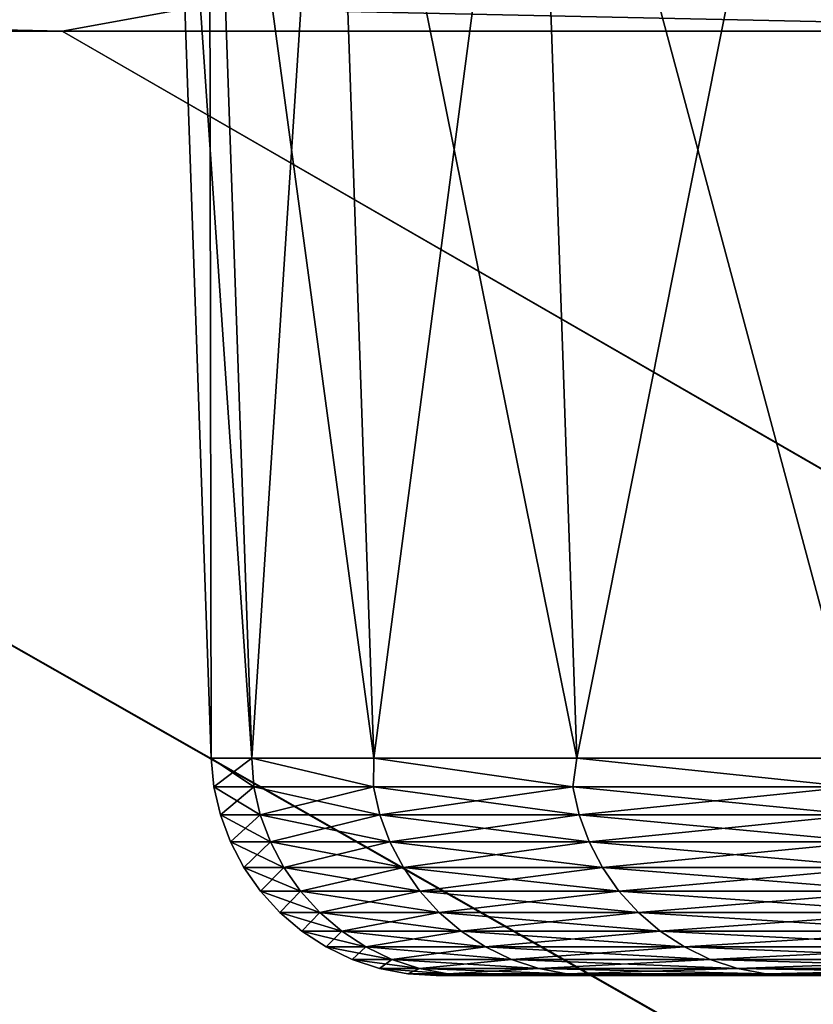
# Model space of a CAD drawing. Header units: millimetres. Extents: x -125 to 1250, y 4 to 1899.
# Tile 507 of 656: x -112.2 to -111.14, y 1896.51 to 1897.82. Entities that reach past the tile are written whole.
import ezdxf

# ---------------------------------------------------------------- set-up
doc = ezdxf.new("R2010")
doc.units = ezdxf.units.MM
doc.header["$LTSCALE"] = 3.583593
for name, color, linetype in [('10', 7, 'CONTINUOUS'), ('11', 7, 'CONTINUOUS'), ('12', 7, 'CONTINUOUS'), ('13', 7, 'CONTINUOUS'), ('14', 7, 'CONTINUOUS'), ('3', 7, 'CONTINUOUS'), ('4', 7, 'CONTINUOUS'), ('8', 7, 'CONTINUOUS'), ('9', 7, 'CONTINUOUS')]:
    doc.layers.add(name, color=color, linetype=linetype)

msp = doc.modelspace()

# ---------------------------------------------------------------- linework, layer by layer
at = {"layer": '10', "color": 7, "linetype": 'CONTINUOUS'}
for points in [[(-104.01, 1896.55), (-103.9576, 1896.55, -3.3), (-111.6435, 1896.55), (-104.01, 1896.55)], [(-111.6435, 1896.55), (-103.9576, 1896.55, -3.3), (-111.5895, 1896.55, -3.4718), (-111.6435, 1896.55)], [(-104.01, 1896.55), (-111.6435, 1896.55), (-111.5895, 1896.55, 3.4718), (-104.01, 1896.55)], [(-103.9576, 1896.55, -3.3), (-103.8006, 1896.55, -6.5967), (-111.5895, 1896.55, -3.4718), (-103.9576, 1896.55, -3.3)], [(-111.5895, 1896.55, -3.4718), (-103.8006, 1896.55, -6.5967), (-111.4275, 1896.55, -6.9406), (-111.5895, 1896.55, -3.4718)], [(-103.9576, 1896.55, 3.3), (-104.01, 1896.55), (-111.5895, 1896.55, 3.4718), (-103.9576, 1896.55, 3.3)], [(-103.8006, 1896.55, 6.5967), (-103.9576, 1896.55, 3.3), (-111.5895, 1896.55, 3.4718), (-103.8006, 1896.55, 6.5967)], [(-111.4275, 1896.55, 6.9406), (-103.8006, 1896.55, 6.5967), (-111.5895, 1896.55, 3.4718), (-111.4275, 1896.55, 6.9406)], [(-103.8006, 1896.55, -6.5967), (-103.539, 1896.55, -9.8868), (-111.4275, 1896.55, -6.9406), (-103.8006, 1896.55, -6.5967)], [(-111.4275, 1896.55, -6.9406), (-103.539, 1896.55, -9.8868), (-111.1578, 1896.55, -10.4026), (-111.4275, 1896.55, -6.9406)], [(-103.539, 1896.55, 9.8868), (-103.8006, 1896.55, 6.5967), (-111.4275, 1896.55, 6.9406), (-103.539, 1896.55, 9.8868)], [(-111.1578, 1896.55, 10.4026), (-103.539, 1896.55, 9.8868), (-111.4275, 1896.55, 6.9406), (-111.1578, 1896.55, 10.4026)], [(-103.539, 1896.55, -9.8868), (-103.1732, 1896.55, -13.1669), (-111.1578, 1896.55, -10.4026), (-103.539, 1896.55, -9.8868)], [(-111.1578, 1896.55, -10.4026), (-103.1732, 1896.55, -13.1669), (-110.7805, 1896.55, -13.8545), (-111.1578, 1896.55, -10.4026)], [(-103.1732, 1896.55, 13.1669), (-103.539, 1896.55, 9.8868), (-111.1578, 1896.55, 10.4026), (-103.1732, 1896.55, 13.1669)], [(-110.7805, 1896.55, 13.8545), (-103.1732, 1896.55, 13.1669), (-111.1578, 1896.55, 10.4026), (-110.7805, 1896.55, 13.8545)]]:
    msp.add_3dface(points, dxfattribs=at)
at = {"layer": '11', "color": 7, "linetype": 'CONTINUOUS'}
for points in [[(-111.9433, 1896.8395), (-111.9999, 1898.4605), (-111.9457, 1898.4605, 3.4832), (-111.9433, 1896.8395)], [(-111.8891, 1896.8395, 3.4814), (-111.9433, 1896.8395), (-111.9457, 1898.4605, 3.4832), (-111.8891, 1896.8395, 3.4814)], [(-111.7832, 1898.4605, 6.963), (-111.8891, 1896.8395, 3.4814), (-111.9457, 1898.4605, 3.4832), (-111.7832, 1898.4605, 6.963)], [(-111.7267, 1896.8395, 6.9595), (-111.8891, 1896.8395, 3.4814), (-111.7832, 1898.4605, 6.963), (-111.7267, 1896.8395, 6.9595)], [(-111.5126, 1898.4605, 10.4361), (-111.7267, 1896.8395, 6.9595), (-111.7832, 1898.4605, 6.963), (-111.5126, 1898.4605, 10.4361)], [(-111.4563, 1896.8395, 10.4308), (-111.7267, 1896.8395, 6.9595), (-111.5126, 1898.4605, 10.4361), (-111.4563, 1896.8395, 10.4308)], [(-111.1341, 1898.4605, 13.899), (-111.4563, 1896.8395, 10.4308), (-111.5126, 1898.4605, 10.4361), (-111.1341, 1898.4605, 13.899)], [(-111.0779, 1896.8395, 13.892), (-111.4563, 1896.8395, 10.4308), (-111.1341, 1898.4605, 13.899), (-111.0779, 1896.8395, 13.892)]]:
    msp.add_3dface(points, dxfattribs=at)
at = {"layer": '12', "color": 7, "linetype": 'CONTINUOUS'}
for points in [[(-111.9999, 1898.4605), (-111.9433, 1896.8395), (-111.8891, 1896.8395, -3.4814), (-111.9999, 1898.4605)], [(-111.9999, 1898.4605), (-111.8891, 1896.8395, -3.4814), (-111.9457, 1898.4605, -3.4832), (-111.9999, 1898.4605)], [(-111.8891, 1896.8395, -3.4814), (-111.7267, 1896.8395, -6.9595), (-111.9457, 1898.4605, -3.4832), (-111.8891, 1896.8395, -3.4814)], [(-111.9457, 1898.4605, -3.4832), (-111.7267, 1896.8395, -6.9595), (-111.7832, 1898.4605, -6.963), (-111.9457, 1898.4605, -3.4832)], [(-111.7267, 1896.8395, -6.9595), (-111.4563, 1896.8395, -10.4308), (-111.7832, 1898.4605, -6.963), (-111.7267, 1896.8395, -6.9595)], [(-111.7832, 1898.4605, -6.963), (-111.4563, 1896.8395, -10.4308), (-111.5126, 1898.4605, -10.4361), (-111.7832, 1898.4605, -6.963)], [(-111.4563, 1896.8395, -10.4308), (-111.0779, 1896.8395, -13.892), (-111.5126, 1898.4605, -10.4361), (-111.4563, 1896.8395, -10.4308)], [(-111.5126, 1898.4605, -10.4361), (-111.0779, 1896.8395, -13.892), (-111.1341, 1898.4605, -13.899), (-111.5126, 1898.4605, -10.4361)]]:
    msp.add_3dface(points, dxfattribs=at)
at = {"layer": '13', "color": 7, "linetype": 'CONTINUOUS'}
for points in [[(-111.9433, 1896.8395), (-111.8891, 1896.8395, 3.4814), (-111.9395, 1896.8013), (-111.9433, 1896.8395)], [(-111.8891, 1896.8395, 3.4814), (-111.8864, 1896.8013, 3.4472), (-111.9395, 1896.8013), (-111.8891, 1896.8395, 3.4814)], [(-111.8891, 1896.8395, 3.4814), (-111.7267, 1896.8395, 6.9595), (-111.7272, 1896.8013, 6.8911), (-111.8891, 1896.8395, 3.4814)], [(-111.8891, 1896.8395, 3.4814), (-111.7272, 1896.8013, 6.8911), (-111.8864, 1896.8013, 3.4472), (-111.8891, 1896.8395, 3.4814)], [(-111.7267, 1896.8395, 6.9595), (-111.462, 1896.8013, 10.3285), (-111.7272, 1896.8013, 6.8911), (-111.7267, 1896.8395, 6.9595)], [(-111.7267, 1896.8395, 6.9595), (-111.4563, 1896.8395, 10.4308), (-111.462, 1896.8013, 10.3285), (-111.7267, 1896.8395, 6.9595)], [(-111.4563, 1896.8395, 10.4308), (-111.0911, 1896.8013, 13.7561), (-111.462, 1896.8013, 10.3285), (-111.4563, 1896.8395, 10.4308)], [(-111.4563, 1896.8395, 10.4308), (-111.0779, 1896.8395, 13.892), (-111.0911, 1896.8013, 13.7561), (-111.4563, 1896.8395, 10.4308)], [(-111.8864, 1896.8013, 3.4472), (-111.9309, 1896.7639), (-111.9395, 1896.8013), (-111.8864, 1896.8013, 3.4472)], [(-111.8778, 1896.7639, 3.4469), (-111.9309, 1896.7639), (-111.8864, 1896.8013, 3.4472), (-111.8778, 1896.7639, 3.4469)], [(-111.7272, 1896.8013, 6.8911), (-111.8778, 1896.7639, 3.4469), (-111.8864, 1896.8013, 3.4472), (-111.7272, 1896.8013, 6.8911)], [(-111.7186, 1896.7639, 6.8906), (-111.8778, 1896.7639, 3.4469), (-111.7272, 1896.8013, 6.8911), (-111.7186, 1896.7639, 6.8906)], [(-111.462, 1896.8013, 10.3285), (-111.7186, 1896.7639, 6.8906), (-111.7272, 1896.8013, 6.8911), (-111.462, 1896.8013, 10.3285)], [(-111.4534, 1896.7639, 10.3277), (-111.7186, 1896.7639, 6.8906), (-111.462, 1896.8013, 10.3285), (-111.4534, 1896.7639, 10.3277)], [(-111.0911, 1896.8013, 13.7561), (-111.4534, 1896.7639, 10.3277), (-111.462, 1896.8013, 10.3285), (-111.0911, 1896.8013, 13.7561)], [(-111.0825, 1896.7639, 13.755), (-111.4534, 1896.7639, 10.3277), (-111.0911, 1896.8013, 13.7561), (-111.0825, 1896.7639, 13.755)], [(-111.8778, 1896.7639, 3.4469), (-111.9175, 1896.7279), (-111.9309, 1896.7639), (-111.8778, 1896.7639, 3.4469)], [(-111.8644, 1896.7279, 3.4465), (-111.9175, 1896.7279), (-111.8778, 1896.7639, 3.4469), (-111.8644, 1896.7279, 3.4465)], [(-111.7186, 1896.7639, 6.8906), (-111.8644, 1896.7279, 3.4465), (-111.8778, 1896.7639, 3.4469), (-111.7186, 1896.7639, 6.8906)], [(-111.7052, 1896.7279, 6.8897), (-111.8644, 1896.7279, 3.4465), (-111.7186, 1896.7639, 6.8906), (-111.7052, 1896.7279, 6.8897)], [(-111.4534, 1896.7639, 10.3277), (-111.7052, 1896.7279, 6.8897), (-111.7186, 1896.7639, 6.8906), (-111.4534, 1896.7639, 10.3277)], [(-111.4401, 1896.7279, 10.3264), (-111.7052, 1896.7279, 6.8897), (-111.4534, 1896.7639, 10.3277), (-111.4401, 1896.7279, 10.3264)], [(-111.0825, 1896.7639, 13.755), (-111.4401, 1896.7279, 10.3264), (-111.4534, 1896.7639, 10.3277), (-111.0825, 1896.7639, 13.755)], [(-111.0692, 1896.7279, 13.7534), (-111.4401, 1896.7279, 10.3264), (-111.0825, 1896.7639, 13.755), (-111.0692, 1896.7279, 13.7534)], [(-111.8644, 1896.7279, 3.4465), (-111.8997, 1896.6939), (-111.9175, 1896.7279), (-111.8644, 1896.7279, 3.4465)], [(-111.8466, 1896.6939, 3.446), (-111.8997, 1896.6939), (-111.8644, 1896.7279, 3.4465), (-111.8466, 1896.6939, 3.446)], [(-111.7052, 1896.7279, 6.8897), (-111.8466, 1896.6939, 3.446), (-111.8644, 1896.7279, 3.4465), (-111.7052, 1896.7279, 6.8897)], [(-111.6874, 1896.6939, 6.8886), (-111.8466, 1896.6939, 3.446), (-111.7052, 1896.7279, 6.8897), (-111.6874, 1896.6939, 6.8886)], [(-111.4401, 1896.7279, 10.3264), (-111.6874, 1896.6939, 6.8886), (-111.7052, 1896.7279, 6.8897), (-111.4401, 1896.7279, 10.3264)], [(-111.4223, 1896.6939, 10.3248), (-111.6874, 1896.6939, 6.8886), (-111.4401, 1896.7279, 10.3264), (-111.4223, 1896.6939, 10.3248)], [(-111.0692, 1896.7279, 13.7534), (-111.4223, 1896.6939, 10.3248), (-111.4401, 1896.7279, 10.3264), (-111.0692, 1896.7279, 13.7534)], [(-111.0515, 1896.6939, 13.7512), (-111.4223, 1896.6939, 10.3248), (-111.0692, 1896.7279, 13.7534), (-111.0515, 1896.6939, 13.7512)], [(-111.8466, 1896.6939, 3.446), (-111.8776, 1896.6624), (-111.8997, 1896.6939), (-111.8466, 1896.6939, 3.446)], [(-111.8245, 1896.6624, 3.4453), (-111.8776, 1896.6624), (-111.8466, 1896.6939, 3.446), (-111.8245, 1896.6624, 3.4453)], [(-111.6874, 1896.6939, 6.8886), (-111.8245, 1896.6624, 3.4453), (-111.8466, 1896.6939, 3.446), (-111.6874, 1896.6939, 6.8886)], [(-111.6654, 1896.6624, 6.8873), (-111.8245, 1896.6624, 3.4453), (-111.6874, 1896.6939, 6.8886), (-111.6654, 1896.6624, 6.8873)], [(-111.4223, 1896.6939, 10.3248), (-111.6654, 1896.6624, 6.8873), (-111.6874, 1896.6939, 6.8886), (-111.4223, 1896.6939, 10.3248)], [(-111.4004, 1896.6624, 10.3228), (-111.6654, 1896.6624, 6.8873), (-111.4223, 1896.6939, 10.3248), (-111.4004, 1896.6624, 10.3228)], [(-111.0515, 1896.6939, 13.7512), (-111.4004, 1896.6624, 10.3228), (-111.4223, 1896.6939, 10.3248), (-111.0515, 1896.6939, 13.7512)], [(-111.0296, 1896.6624, 13.7484), (-111.4004, 1896.6624, 10.3228), (-111.0515, 1896.6939, 13.7512), (-111.0296, 1896.6624, 13.7484)], [(-111.8245, 1896.6624, 3.4453), (-111.8517, 1896.6341), (-111.8776, 1896.6624), (-111.8245, 1896.6624, 3.4453)], [(-111.7987, 1896.6341, 3.4445), (-111.8517, 1896.6341), (-111.8245, 1896.6624, 3.4453), (-111.7987, 1896.6341, 3.4445)], [(-111.6654, 1896.6624, 6.8873), (-111.7987, 1896.6341, 3.4445), (-111.8245, 1896.6624, 3.4453), (-111.6654, 1896.6624, 6.8873)], [(-111.6396, 1896.6341, 6.8857), (-111.7987, 1896.6341, 3.4445), (-111.6654, 1896.6624, 6.8873), (-111.6396, 1896.6341, 6.8857)], [(-111.4004, 1896.6624, 10.3228), (-111.6396, 1896.6341, 6.8857), (-111.6654, 1896.6624, 6.8873), (-111.4004, 1896.6624, 10.3228)], [(-111.3746, 1896.6341, 10.3204), (-111.6396, 1896.6341, 6.8857), (-111.4004, 1896.6624, 10.3228), (-111.3746, 1896.6341, 10.3204)], [(-111.0296, 1896.6624, 13.7484), (-111.3746, 1896.6341, 10.3204), (-111.4004, 1896.6624, 10.3228), (-111.0296, 1896.6624, 13.7484)], [(-111.0039, 1896.6341, 13.7453), (-111.3746, 1896.6341, 10.3204), (-111.0296, 1896.6624, 13.7484), (-111.0039, 1896.6341, 13.7453)], [(-111.7987, 1896.6341, 3.4445), (-111.8224, 1896.6092), (-111.8517, 1896.6341), (-111.7987, 1896.6341, 3.4445)], [(-111.7694, 1896.6092, 3.4436), (-111.8224, 1896.6092), (-111.7987, 1896.6341, 3.4445), (-111.7694, 1896.6092, 3.4436)], [(-111.6396, 1896.6341, 6.8857), (-111.7694, 1896.6092, 3.4436), (-111.7987, 1896.6341, 3.4445), (-111.6396, 1896.6341, 6.8857)], [(-111.6103, 1896.6092, 6.8839), (-111.7694, 1896.6092, 3.4436), (-111.6396, 1896.6341, 6.8857), (-111.6103, 1896.6092, 6.8839)], [(-111.3746, 1896.6341, 10.3204), (-111.6103, 1896.6092, 6.8839), (-111.6396, 1896.6341, 6.8857), (-111.3746, 1896.6341, 10.3204)], [(-111.3454, 1896.6092, 10.3177), (-111.6103, 1896.6092, 6.8839), (-111.3746, 1896.6341, 10.3204), (-111.3454, 1896.6092, 10.3177)], [(-111.0039, 1896.6341, 13.7453), (-111.3454, 1896.6092, 10.3177), (-111.3746, 1896.6341, 10.3204), (-111.0039, 1896.6341, 13.7453)], [(-110.9749, 1896.6092, 13.7417), (-111.3454, 1896.6092, 10.3177), (-111.0039, 1896.6341, 13.7453), (-110.9749, 1896.6092, 13.7417)], [(-111.7694, 1896.6092, 3.4436), (-111.7902, 1896.5883), (-111.8224, 1896.6092), (-111.7694, 1896.6092, 3.4436)], [(-111.7372, 1896.5883, 3.4426), (-111.7902, 1896.5883), (-111.7694, 1896.6092, 3.4436), (-111.7372, 1896.5883, 3.4426)], [(-111.6103, 1896.6092, 6.8839), (-111.7372, 1896.5883, 3.4426), (-111.7694, 1896.6092, 3.4436), (-111.6103, 1896.6092, 6.8839)], [(-111.5782, 1896.5883, 6.8819), (-111.7372, 1896.5883, 3.4426), (-111.6103, 1896.6092, 6.8839), (-111.5782, 1896.5883, 6.8819)], [(-111.3454, 1896.6092, 10.3177), (-111.5782, 1896.5883, 6.8819), (-111.6103, 1896.6092, 6.8839), (-111.3454, 1896.6092, 10.3177)], [(-111.3133, 1896.5883, 10.3147), (-111.5782, 1896.5883, 6.8819), (-111.3454, 1896.6092, 10.3177), (-111.3133, 1896.5883, 10.3147)], [(-110.9749, 1896.6092, 13.7417), (-111.3133, 1896.5883, 10.3147), (-111.3454, 1896.6092, 10.3177), (-110.9749, 1896.6092, 13.7417)], [(-110.9429, 1896.5883, 13.7377), (-111.3133, 1896.5883, 10.3147), (-110.9749, 1896.6092, 13.7417), (-110.9429, 1896.5883, 13.7377)], [(-111.7372, 1896.5883, 3.4426), (-111.7556, 1896.5717), (-111.7902, 1896.5883), (-111.7372, 1896.5883, 3.4426)], [(-111.7026, 1896.5717, 3.4415), (-111.7556, 1896.5717), (-111.7372, 1896.5883, 3.4426), (-111.7026, 1896.5717, 3.4415)], [(-111.5782, 1896.5883, 6.8819), (-111.7026, 1896.5717, 3.4415), (-111.7372, 1896.5883, 3.4426), (-111.5782, 1896.5883, 6.8819)], [(-111.5436, 1896.5717, 6.8798), (-111.7026, 1896.5717, 3.4415), (-111.5782, 1896.5883, 6.8819), (-111.5436, 1896.5717, 6.8798)], [(-111.3133, 1896.5883, 10.3147), (-111.5436, 1896.5717, 6.8798), (-111.5782, 1896.5883, 6.8819), (-111.3133, 1896.5883, 10.3147)], [(-111.2788, 1896.5717, 10.3115), (-111.5436, 1896.5717, 6.8798), (-111.3133, 1896.5883, 10.3147), (-111.2788, 1896.5717, 10.3115)], [(-110.9429, 1896.5883, 13.7377), (-111.2788, 1896.5717, 10.3115), (-111.3133, 1896.5883, 10.3147), (-110.9429, 1896.5883, 13.7377)], [(-110.9085, 1896.5717, 13.7335), (-111.2788, 1896.5717, 10.3115), (-110.9429, 1896.5883, 13.7377), (-110.9085, 1896.5717, 13.7335)], [(-111.7026, 1896.5717, 3.4415), (-111.7191, 1896.5597), (-111.7556, 1896.5717), (-111.7026, 1896.5717, 3.4415)], [(-111.6661, 1896.5597, 3.4404), (-111.7191, 1896.5597), (-111.7026, 1896.5717, 3.4415), (-111.6661, 1896.5597, 3.4404)], [(-111.5436, 1896.5717, 6.8798), (-111.6661, 1896.5597, 3.4404), (-111.7026, 1896.5717, 3.4415), (-111.5436, 1896.5717, 6.8798)], [(-111.5072, 1896.5597, 6.8775), (-111.6661, 1896.5597, 3.4404), (-111.5436, 1896.5717, 6.8798), (-111.5072, 1896.5597, 6.8775)], [(-111.2788, 1896.5717, 10.3115), (-111.5072, 1896.5597, 6.8775), (-111.5436, 1896.5717, 6.8798), (-111.2788, 1896.5717, 10.3115)], [(-111.2425, 1896.5597, 10.3081), (-111.5072, 1896.5597, 6.8775), (-111.2788, 1896.5717, 10.3115), (-111.2425, 1896.5597, 10.3081)], [(-110.9085, 1896.5717, 13.7335), (-111.2425, 1896.5597, 10.3081), (-111.2788, 1896.5717, 10.3115), (-110.9085, 1896.5717, 13.7335)], [(-110.8723, 1896.5597, 13.729), (-111.2425, 1896.5597, 10.3081), (-110.9085, 1896.5717, 13.7335), (-110.8723, 1896.5597, 13.729)], [(-111.6661, 1896.5597, 3.4404), (-111.6814, 1896.5524), (-111.7191, 1896.5597), (-111.6661, 1896.5597, 3.4404)], [(-111.6284, 1896.5524, 3.4392), (-111.6814, 1896.5524), (-111.6661, 1896.5597, 3.4404), (-111.6284, 1896.5524, 3.4392)], [(-111.6284, 1896.5524, 3.4392), (-111.6435, 1896.55), (-111.6814, 1896.5524), (-111.6284, 1896.5524, 3.4392)], [(-111.5072, 1896.5597, 6.8775), (-111.6284, 1896.5524, 3.4392), (-111.6661, 1896.5597, 3.4404), (-111.5072, 1896.5597, 6.8775)], [(-111.5895, 1896.55, 3.4718), (-111.6435, 1896.55), (-111.6284, 1896.5524, 3.4392), (-111.5895, 1896.55, 3.4718)], [(-111.4696, 1896.5524, 6.8752), (-111.6284, 1896.5524, 3.4392), (-111.5072, 1896.5597, 6.8775), (-111.4696, 1896.5524, 6.8752)], [(-111.4696, 1896.5524, 6.8752), (-111.5895, 1896.55, 3.4718), (-111.6284, 1896.5524, 3.4392), (-111.4696, 1896.5524, 6.8752)], [(-111.4275, 1896.55, 6.9406), (-111.5895, 1896.55, 3.4718), (-111.4696, 1896.5524, 6.8752), (-111.4275, 1896.55, 6.9406)], [(-111.2425, 1896.5597, 10.3081), (-111.4696, 1896.5524, 6.8752), (-111.5072, 1896.5597, 6.8775), (-111.2425, 1896.5597, 10.3081)], [(-111.205, 1896.5524, 10.3047), (-111.4696, 1896.5524, 6.8752), (-111.2425, 1896.5597, 10.3081), (-111.205, 1896.5524, 10.3047)], [(-111.205, 1896.5524, 10.3047), (-111.4275, 1896.55, 6.9406), (-111.4696, 1896.5524, 6.8752), (-111.205, 1896.5524, 10.3047)], [(-111.1578, 1896.55, 10.4026), (-111.4275, 1896.55, 6.9406), (-111.205, 1896.5524, 10.3047), (-111.1578, 1896.55, 10.4026)], [(-110.8723, 1896.5597, 13.729), (-111.205, 1896.5524, 10.3047), (-111.2425, 1896.5597, 10.3081), (-110.8723, 1896.5597, 13.729)], [(-110.8349, 1896.5524, 13.7243), (-111.205, 1896.5524, 10.3047), (-110.8723, 1896.5597, 13.729), (-110.8349, 1896.5524, 13.7243)], [(-110.8349, 1896.5524, 13.7243), (-111.1578, 1896.55, 10.4026), (-111.205, 1896.5524, 10.3047), (-110.8349, 1896.5524, 13.7243)], [(-110.7805, 1896.55, 13.8545), (-111.1578, 1896.55, 10.4026), (-110.8349, 1896.5524, 13.7243), (-110.7805, 1896.55, 13.8545)]]:
    msp.add_3dface(points, dxfattribs=at)
at = {"layer": '14', "color": 7, "linetype": 'CONTINUOUS'}
for points in [[(-111.8891, 1896.8395, -3.4814), (-111.9433, 1896.8395), (-111.8864, 1896.8013, -3.4472), (-111.8891, 1896.8395, -3.4814)], [(-111.9433, 1896.8395), (-111.9395, 1896.8013), (-111.8864, 1896.8013, -3.4472), (-111.9433, 1896.8395)], [(-111.7267, 1896.8395, -6.9595), (-111.8891, 1896.8395, -3.4814), (-111.7272, 1896.8013, -6.8911), (-111.7267, 1896.8395, -6.9595)], [(-111.8891, 1896.8395, -3.4814), (-111.8864, 1896.8013, -3.4472), (-111.7272, 1896.8013, -6.8911), (-111.8891, 1896.8395, -3.4814)], [(-111.7267, 1896.8395, -6.9595), (-111.7272, 1896.8013, -6.8911), (-111.462, 1896.8013, -10.3285), (-111.7267, 1896.8395, -6.9595)], [(-111.4563, 1896.8395, -10.4308), (-111.7267, 1896.8395, -6.9595), (-111.462, 1896.8013, -10.3285), (-111.4563, 1896.8395, -10.4308)], [(-111.4563, 1896.8395, -10.4308), (-111.462, 1896.8013, -10.3285), (-111.0911, 1896.8013, -13.7561), (-111.4563, 1896.8395, -10.4308)], [(-111.0779, 1896.8395, -13.892), (-111.4563, 1896.8395, -10.4308), (-111.0911, 1896.8013, -13.7561), (-111.0779, 1896.8395, -13.892)], [(-111.9395, 1896.8013), (-111.9309, 1896.7639), (-111.8778, 1896.7639, -3.4469), (-111.9395, 1896.8013)], [(-111.9395, 1896.8013), (-111.8778, 1896.7639, -3.4469), (-111.8864, 1896.8013, -3.4472), (-111.9395, 1896.8013)], [(-111.8778, 1896.7639, -3.4469), (-111.7186, 1896.7639, -6.8906), (-111.8864, 1896.8013, -3.4472), (-111.8778, 1896.7639, -3.4469)], [(-111.8864, 1896.8013, -3.4472), (-111.7186, 1896.7639, -6.8906), (-111.7272, 1896.8013, -6.8911), (-111.8864, 1896.8013, -3.4472)], [(-111.7186, 1896.7639, -6.8906), (-111.4534, 1896.7639, -10.3277), (-111.7272, 1896.8013, -6.8911), (-111.7186, 1896.7639, -6.8906)], [(-111.7272, 1896.8013, -6.8911), (-111.4534, 1896.7639, -10.3277), (-111.462, 1896.8013, -10.3285), (-111.7272, 1896.8013, -6.8911)], [(-111.4534, 1896.7639, -10.3277), (-111.0825, 1896.7639, -13.755), (-111.462, 1896.8013, -10.3285), (-111.4534, 1896.7639, -10.3277)], [(-111.462, 1896.8013, -10.3285), (-111.0825, 1896.7639, -13.755), (-111.0911, 1896.8013, -13.7561), (-111.462, 1896.8013, -10.3285)], [(-111.9309, 1896.7639), (-111.9175, 1896.7279), (-111.8644, 1896.7279, -3.4465), (-111.9309, 1896.7639)], [(-111.9309, 1896.7639), (-111.8644, 1896.7279, -3.4465), (-111.8778, 1896.7639, -3.4469), (-111.9309, 1896.7639)], [(-111.8644, 1896.7279, -3.4465), (-111.7052, 1896.7279, -6.8897), (-111.8778, 1896.7639, -3.4469), (-111.8644, 1896.7279, -3.4465)], [(-111.8778, 1896.7639, -3.4469), (-111.7052, 1896.7279, -6.8897), (-111.7186, 1896.7639, -6.8906), (-111.8778, 1896.7639, -3.4469)], [(-111.7052, 1896.7279, -6.8897), (-111.4401, 1896.7279, -10.3264), (-111.7186, 1896.7639, -6.8906), (-111.7052, 1896.7279, -6.8897)], [(-111.7186, 1896.7639, -6.8906), (-111.4401, 1896.7279, -10.3264), (-111.4534, 1896.7639, -10.3277), (-111.7186, 1896.7639, -6.8906)], [(-111.4401, 1896.7279, -10.3264), (-111.0692, 1896.7279, -13.7534), (-111.4534, 1896.7639, -10.3277), (-111.4401, 1896.7279, -10.3264)], [(-111.4534, 1896.7639, -10.3277), (-111.0692, 1896.7279, -13.7534), (-111.0825, 1896.7639, -13.755), (-111.4534, 1896.7639, -10.3277)], [(-111.9175, 1896.7279), (-111.8997, 1896.6939), (-111.8466, 1896.6939, -3.446), (-111.9175, 1896.7279)], [(-111.9175, 1896.7279), (-111.8466, 1896.6939, -3.446), (-111.8644, 1896.7279, -3.4465), (-111.9175, 1896.7279)], [(-111.8466, 1896.6939, -3.446), (-111.6874, 1896.6939, -6.8886), (-111.8644, 1896.7279, -3.4465), (-111.8466, 1896.6939, -3.446)], [(-111.8644, 1896.7279, -3.4465), (-111.6874, 1896.6939, -6.8886), (-111.7052, 1896.7279, -6.8897), (-111.8644, 1896.7279, -3.4465)], [(-111.6874, 1896.6939, -6.8886), (-111.4223, 1896.6939, -10.3248), (-111.7052, 1896.7279, -6.8897), (-111.6874, 1896.6939, -6.8886)], [(-111.7052, 1896.7279, -6.8897), (-111.4223, 1896.6939, -10.3248), (-111.4401, 1896.7279, -10.3264), (-111.7052, 1896.7279, -6.8897)], [(-111.4223, 1896.6939, -10.3248), (-111.0515, 1896.6939, -13.7512), (-111.4401, 1896.7279, -10.3264), (-111.4223, 1896.6939, -10.3248)], [(-111.4401, 1896.7279, -10.3264), (-111.0515, 1896.6939, -13.7512), (-111.0692, 1896.7279, -13.7534), (-111.4401, 1896.7279, -10.3264)], [(-111.8997, 1896.6939), (-111.8776, 1896.6624), (-111.8245, 1896.6624, -3.4453), (-111.8997, 1896.6939)], [(-111.8997, 1896.6939), (-111.8245, 1896.6624, -3.4453), (-111.8466, 1896.6939, -3.446), (-111.8997, 1896.6939)], [(-111.8245, 1896.6624, -3.4453), (-111.6654, 1896.6624, -6.8873), (-111.8466, 1896.6939, -3.446), (-111.8245, 1896.6624, -3.4453)], [(-111.8466, 1896.6939, -3.446), (-111.6654, 1896.6624, -6.8873), (-111.6874, 1896.6939, -6.8886), (-111.8466, 1896.6939, -3.446)], [(-111.6654, 1896.6624, -6.8873), (-111.4004, 1896.6624, -10.3228), (-111.6874, 1896.6939, -6.8886), (-111.6654, 1896.6624, -6.8873)], [(-111.6874, 1896.6939, -6.8886), (-111.4004, 1896.6624, -10.3228), (-111.4223, 1896.6939, -10.3248), (-111.6874, 1896.6939, -6.8886)], [(-111.4004, 1896.6624, -10.3228), (-111.0296, 1896.6624, -13.7484), (-111.4223, 1896.6939, -10.3248), (-111.4004, 1896.6624, -10.3228)], [(-111.4223, 1896.6939, -10.3248), (-111.0296, 1896.6624, -13.7484), (-111.0515, 1896.6939, -13.7512), (-111.4223, 1896.6939, -10.3248)], [(-111.8776, 1896.6624), (-111.8517, 1896.6341), (-111.7987, 1896.6341, -3.4445), (-111.8776, 1896.6624)], [(-111.8776, 1896.6624), (-111.7987, 1896.6341, -3.4445), (-111.8245, 1896.6624, -3.4453), (-111.8776, 1896.6624)], [(-111.7987, 1896.6341, -3.4445), (-111.6396, 1896.6341, -6.8857), (-111.8245, 1896.6624, -3.4453), (-111.7987, 1896.6341, -3.4445)], [(-111.8245, 1896.6624, -3.4453), (-111.6396, 1896.6341, -6.8857), (-111.6654, 1896.6624, -6.8873), (-111.8245, 1896.6624, -3.4453)], [(-111.6396, 1896.6341, -6.8857), (-111.3746, 1896.6341, -10.3204), (-111.6654, 1896.6624, -6.8873), (-111.6396, 1896.6341, -6.8857)], [(-111.6654, 1896.6624, -6.8873), (-111.3746, 1896.6341, -10.3204), (-111.4004, 1896.6624, -10.3228), (-111.6654, 1896.6624, -6.8873)], [(-111.3746, 1896.6341, -10.3204), (-111.0039, 1896.6341, -13.7453), (-111.4004, 1896.6624, -10.3228), (-111.3746, 1896.6341, -10.3204)], [(-111.4004, 1896.6624, -10.3228), (-111.0039, 1896.6341, -13.7453), (-111.0296, 1896.6624, -13.7484), (-111.4004, 1896.6624, -10.3228)], [(-111.8517, 1896.6341), (-111.8224, 1896.6092), (-111.7694, 1896.6092, -3.4436), (-111.8517, 1896.6341)], [(-111.8517, 1896.6341), (-111.7694, 1896.6092, -3.4436), (-111.7987, 1896.6341, -3.4445), (-111.8517, 1896.6341)], [(-111.7694, 1896.6092, -3.4436), (-111.6103, 1896.6092, -6.8839), (-111.7987, 1896.6341, -3.4445), (-111.7694, 1896.6092, -3.4436)], [(-111.7987, 1896.6341, -3.4445), (-111.6103, 1896.6092, -6.8839), (-111.6396, 1896.6341, -6.8857), (-111.7987, 1896.6341, -3.4445)], [(-111.6103, 1896.6092, -6.8839), (-111.3454, 1896.6092, -10.3177), (-111.6396, 1896.6341, -6.8857), (-111.6103, 1896.6092, -6.8839)], [(-111.6396, 1896.6341, -6.8857), (-111.3454, 1896.6092, -10.3177), (-111.3746, 1896.6341, -10.3204), (-111.6396, 1896.6341, -6.8857)], [(-111.3454, 1896.6092, -10.3177), (-110.9749, 1896.6092, -13.7417), (-111.3746, 1896.6341, -10.3204), (-111.3454, 1896.6092, -10.3177)], [(-111.3746, 1896.6341, -10.3204), (-110.9749, 1896.6092, -13.7417), (-111.0039, 1896.6341, -13.7453), (-111.3746, 1896.6341, -10.3204)], [(-111.8224, 1896.6092), (-111.7902, 1896.5883), (-111.7372, 1896.5883, -3.4426), (-111.8224, 1896.6092)], [(-111.8224, 1896.6092), (-111.7372, 1896.5883, -3.4426), (-111.7694, 1896.6092, -3.4436), (-111.8224, 1896.6092)], [(-111.7372, 1896.5883, -3.4426), (-111.5782, 1896.5883, -6.8819), (-111.7694, 1896.6092, -3.4436), (-111.7372, 1896.5883, -3.4426)], [(-111.7694, 1896.6092, -3.4436), (-111.5782, 1896.5883, -6.8819), (-111.6103, 1896.6092, -6.8839), (-111.7694, 1896.6092, -3.4436)], [(-111.5782, 1896.5883, -6.8819), (-111.3133, 1896.5883, -10.3147), (-111.6103, 1896.6092, -6.8839), (-111.5782, 1896.5883, -6.8819)], [(-111.6103, 1896.6092, -6.8839), (-111.3133, 1896.5883, -10.3147), (-111.3454, 1896.6092, -10.3177), (-111.6103, 1896.6092, -6.8839)], [(-111.3133, 1896.5883, -10.3147), (-110.9429, 1896.5883, -13.7377), (-111.3454, 1896.6092, -10.3177), (-111.3133, 1896.5883, -10.3147)], [(-111.3454, 1896.6092, -10.3177), (-110.9429, 1896.5883, -13.7377), (-110.9749, 1896.6092, -13.7417), (-111.3454, 1896.6092, -10.3177)], [(-111.7902, 1896.5883), (-111.7556, 1896.5717), (-111.7026, 1896.5717, -3.4415), (-111.7902, 1896.5883)], [(-111.7902, 1896.5883), (-111.7026, 1896.5717, -3.4415), (-111.7372, 1896.5883, -3.4426), (-111.7902, 1896.5883)], [(-111.7026, 1896.5717, -3.4415), (-111.5436, 1896.5717, -6.8798), (-111.7372, 1896.5883, -3.4426), (-111.7026, 1896.5717, -3.4415)], [(-111.7372, 1896.5883, -3.4426), (-111.5436, 1896.5717, -6.8798), (-111.5782, 1896.5883, -6.8819), (-111.7372, 1896.5883, -3.4426)], [(-111.5436, 1896.5717, -6.8798), (-111.2788, 1896.5717, -10.3115), (-111.5782, 1896.5883, -6.8819), (-111.5436, 1896.5717, -6.8798)], [(-111.5782, 1896.5883, -6.8819), (-111.2788, 1896.5717, -10.3115), (-111.3133, 1896.5883, -10.3147), (-111.5782, 1896.5883, -6.8819)], [(-111.2788, 1896.5717, -10.3115), (-110.9085, 1896.5717, -13.7335), (-111.3133, 1896.5883, -10.3147), (-111.2788, 1896.5717, -10.3115)], [(-111.3133, 1896.5883, -10.3147), (-110.9085, 1896.5717, -13.7335), (-110.9429, 1896.5883, -13.7377), (-111.3133, 1896.5883, -10.3147)], [(-111.7556, 1896.5717), (-111.7191, 1896.5597), (-111.6661, 1896.5597, -3.4404), (-111.7556, 1896.5717)], [(-111.7556, 1896.5717), (-111.6661, 1896.5597, -3.4404), (-111.7026, 1896.5717, -3.4415), (-111.7556, 1896.5717)], [(-111.6661, 1896.5597, -3.4404), (-111.5072, 1896.5597, -6.8775), (-111.7026, 1896.5717, -3.4415), (-111.6661, 1896.5597, -3.4404)], [(-111.7026, 1896.5717, -3.4415), (-111.5072, 1896.5597, -6.8775), (-111.5436, 1896.5717, -6.8798), (-111.7026, 1896.5717, -3.4415)], [(-111.5072, 1896.5597, -6.8775), (-111.2425, 1896.5597, -10.3081), (-111.5436, 1896.5717, -6.8798), (-111.5072, 1896.5597, -6.8775)], [(-111.5436, 1896.5717, -6.8798), (-111.2425, 1896.5597, -10.3081), (-111.2788, 1896.5717, -10.3115), (-111.5436, 1896.5717, -6.8798)], [(-111.2425, 1896.5597, -10.3081), (-110.8723, 1896.5597, -13.729), (-111.2788, 1896.5717, -10.3115), (-111.2425, 1896.5597, -10.3081)], [(-111.2788, 1896.5717, -10.3115), (-110.8723, 1896.5597, -13.729), (-110.9085, 1896.5717, -13.7335), (-111.2788, 1896.5717, -10.3115)], [(-111.7191, 1896.5597), (-111.6814, 1896.5524), (-111.6284, 1896.5524, -3.4392), (-111.7191, 1896.5597)], [(-111.7191, 1896.5597), (-111.6284, 1896.5524, -3.4392), (-111.6661, 1896.5597, -3.4404), (-111.7191, 1896.5597)], [(-111.6435, 1896.55), (-111.5895, 1896.55, -3.4718), (-111.6814, 1896.5524), (-111.6435, 1896.55)], [(-111.6814, 1896.5524), (-111.5895, 1896.55, -3.4718), (-111.6284, 1896.5524, -3.4392), (-111.6814, 1896.5524)], [(-111.6284, 1896.5524, -3.4392), (-111.4696, 1896.5524, -6.8752), (-111.6661, 1896.5597, -3.4404), (-111.6284, 1896.5524, -3.4392)], [(-111.6661, 1896.5597, -3.4404), (-111.4696, 1896.5524, -6.8752), (-111.5072, 1896.5597, -6.8775), (-111.6661, 1896.5597, -3.4404)], [(-111.6284, 1896.5524, -3.4392), (-111.5895, 1896.55, -3.4718), (-111.4696, 1896.5524, -6.8752), (-111.6284, 1896.5524, -3.4392)], [(-111.5895, 1896.55, -3.4718), (-111.4275, 1896.55, -6.9406), (-111.4696, 1896.5524, -6.8752), (-111.5895, 1896.55, -3.4718)], [(-111.4696, 1896.5524, -6.8752), (-111.205, 1896.5524, -10.3047), (-111.5072, 1896.5597, -6.8775), (-111.4696, 1896.5524, -6.8752)], [(-111.5072, 1896.5597, -6.8775), (-111.205, 1896.5524, -10.3047), (-111.2425, 1896.5597, -10.3081), (-111.5072, 1896.5597, -6.8775)], [(-111.4696, 1896.5524, -6.8752), (-111.4275, 1896.55, -6.9406), (-111.205, 1896.5524, -10.3047), (-111.4696, 1896.5524, -6.8752)], [(-111.4275, 1896.55, -6.9406), (-111.1578, 1896.55, -10.4026), (-111.205, 1896.5524, -10.3047), (-111.4275, 1896.55, -6.9406)], [(-111.205, 1896.5524, -10.3047), (-110.8349, 1896.5524, -13.7243), (-111.2425, 1896.5597, -10.3081), (-111.205, 1896.5524, -10.3047)], [(-111.2425, 1896.5597, -10.3081), (-110.8349, 1896.5524, -13.7243), (-110.8723, 1896.5597, -13.729), (-111.2425, 1896.5597, -10.3081)], [(-111.205, 1896.5524, -10.3047), (-111.1578, 1896.55, -10.4026), (-110.8349, 1896.5524, -13.7243), (-111.205, 1896.5524, -10.3047)], [(-111.1578, 1896.55, -10.4026), (-110.7805, 1896.55, -13.8545), (-110.8349, 1896.5524, -13.7243), (-111.1578, 1896.55, -10.4026)]]:
    msp.add_3dface(points, dxfattribs=at)
at = {"layer": '3', "color": 7, "linetype": 'CONTINUOUS'}
for points in [[(-8.6758, 1837.6784), (-8.672, 1837.6784, 0.2571), (-123.2044, 1897.8073), (-8.6758, 1837.6784)], [(-123.2044, 1897.8073), (-8.672, 1837.6784, 0.2571), (-123.1471, 1897.8073, 3.7573), (-123.2044, 1897.8073)], [(-8.672, 1837.6784, 0.2571), (-8.6606, 1837.6784, 0.514), (-123.1471, 1897.8073, 3.7573), (-8.672, 1837.6784, 0.2571)], [(-123.1471, 1897.8073, 3.7573), (-8.6606, 1837.6784, 0.514), (-122.9753, 1897.8073, 7.511), (-123.1471, 1897.8073, 3.7573)], [(-8.6606, 1837.6784, 0.514), (-8.6415, 1837.6784, 0.7704), (-122.9753, 1897.8073, 7.511), (-8.6606, 1837.6784, 0.514)], [(-122.9753, 1897.8073, 7.511), (-8.6415, 1837.6784, 0.7704), (-122.689, 1897.8073, 11.2578), (-122.9753, 1897.8073, 7.511)], [(-8.6415, 1837.6784, 0.7704), (-8.6149, 1837.6784, 1.0261), (-122.689, 1897.8073, 11.2578), (-8.6415, 1837.6784, 0.7704)], [(-122.689, 1897.8073, 11.2578), (-8.6149, 1837.6784, 1.0261), (-122.2886, 1897.8073, 14.9941), (-122.689, 1897.8073, 11.2578)], [(-8.6149, 1837.6784, 1.0261), (-8.5807, 1837.6784, 1.281), (-122.2886, 1897.8073, 14.9941), (-8.6149, 1837.6784, 1.0261)], [(-122.2886, 1897.8073, 14.9941), (-8.5807, 1837.6784, 1.281), (-121.7745, 1897.8073, 18.7165), (-122.2886, 1897.8073, 14.9941)], [(-8.5807, 1837.6784, 1.281), (-8.539, 1837.6784, 1.5347), (-121.7745, 1897.8073, 18.7165), (-8.5807, 1837.6784, 1.281)], [(-121.7745, 1897.8073, 18.7165), (-8.539, 1837.6784, 1.5347), (-121.1471, 1897.8073, 22.4214), (-121.7745, 1897.8073, 18.7165)], [(-8.539, 1837.6784, 1.5347), (-8.4897, 1837.6784, 1.787), (-121.1471, 1897.8073, 22.4214), (-8.539, 1837.6784, 1.5347)], [(-121.1471, 1897.8073, 22.4214), (-8.4897, 1837.6784, 1.787), (-120.4069, 1897.8073, 26.1055), (-121.1471, 1897.8073, 22.4214)], [(-8.4897, 1837.6784, 1.787), (-8.4331, 1837.6784, 2.0378), (-120.4069, 1897.8073, 26.1055), (-8.4897, 1837.6784, 1.787)], [(-120.4069, 1897.8073, 26.1055), (-8.4331, 1837.6784, 2.0378), (-119.5548, 1897.8073, 29.7653), (-120.4069, 1897.8073, 26.1055)], [(-8.4331, 1837.6784, 2.0378), (-8.369, 1837.6784, 2.2868), (-119.5548, 1897.8073, 29.7653), (-8.4331, 1837.6784, 2.0378)], [(-119.5548, 1897.8073, 29.7653), (-8.369, 1837.6784, 2.2868), (-118.5915, 1897.8073, 33.3975), (-119.5548, 1897.8073, 29.7653)], [(-8.369, 1837.6784, 2.2868), (-8.2975, 1837.6784, 2.5338), (-118.5915, 1897.8073, 33.3975), (-8.369, 1837.6784, 2.2868)], [(-118.5915, 1897.8073, 33.3975), (-8.2975, 1837.6784, 2.5338), (-117.5178, 1897.8073, 36.9985), (-118.5915, 1897.8073, 33.3975)], [(-8.2975, 1837.6784, 2.5338), (-8.2188, 1837.6784, 2.7786), (-117.5178, 1897.8073, 36.9985), (-8.2975, 1837.6784, 2.5338)], [(-117.5178, 1897.8073, 36.9985), (-8.2188, 1837.6784, 2.7786), (-116.3349, 1897.8073, 40.5651), (-117.5178, 1897.8073, 36.9985)], [(-8.2188, 1837.6784, 2.7786), (-8.1329, 1837.6784, 3.0209), (-116.3349, 1897.8073, 40.5651), (-8.2188, 1837.6784, 2.7786)], [(-116.3349, 1897.8073, 40.5651), (-8.1329, 1837.6784, 3.0209), (-115.0437, 1897.8073, 44.094), (-116.3349, 1897.8073, 40.5651)], [(-8.1329, 1837.6784, 3.0209), (-8.0398, 1837.6784, 3.2606), (-115.0437, 1897.8073, 44.094), (-8.1329, 1837.6784, 3.0209)], [(-115.0437, 1897.8073, 44.094), (-8.0398, 1837.6784, 3.2606), (-113.6455, 1897.8073, 47.5819), (-115.0437, 1897.8073, 44.094)], [(-8.0398, 1837.6784, 3.2606), (-7.9396, 1837.6784, 3.4974), (-113.6455, 1897.8073, 47.5819), (-8.0398, 1837.6784, 3.2606)], [(-113.6455, 1897.8073, 47.5819), (-7.9396, 1837.6784, 3.4974), (-112.1415, 1897.8073, 51.0255), (-113.6455, 1897.8073, 47.5819)], [(-7.9396, 1837.6784, 3.4974), (-7.8325, 1837.6784, 3.7312), (-112.1415, 1897.8073, 51.0255), (-7.9396, 1837.6784, 3.4974)], [(-112.1415, 1897.8073, 51.0255), (-7.8325, 1837.6784, 3.7312), (-110.5333, 1897.8073, 54.4217), (-112.1415, 1897.8073, 51.0255)]]:
    msp.add_3dface(points, dxfattribs=at)
at = {"layer": '4', "color": 7, "linetype": 'CONTINUOUS'}
for points in [[(-8.6758, 1837.6784), (-123.2044, 1897.8073), (-123.1471, 1897.8073, -3.7573), (-8.6758, 1837.6784)], [(-8.672, 1837.6784, -0.2571), (-8.6758, 1837.6784), (-123.1471, 1897.8073, -3.7573), (-8.672, 1837.6784, -0.2571)], [(-8.6606, 1837.6784, -0.514), (-8.672, 1837.6784, -0.2571), (-123.1471, 1897.8073, -3.7573), (-8.6606, 1837.6784, -0.514)], [(-122.9753, 1897.8073, -7.511), (-8.6606, 1837.6784, -0.514), (-123.1471, 1897.8073, -3.7573), (-122.9753, 1897.8073, -7.511)], [(-8.6415, 1837.6784, -0.7704), (-8.6606, 1837.6784, -0.514), (-122.9753, 1897.8073, -7.511), (-8.6415, 1837.6784, -0.7704)], [(-122.689, 1897.8073, -11.2578), (-8.6415, 1837.6784, -0.7704), (-122.9753, 1897.8073, -7.511), (-122.689, 1897.8073, -11.2578)], [(-8.6149, 1837.6784, -1.0261), (-8.6415, 1837.6784, -0.7704), (-122.689, 1897.8073, -11.2578), (-8.6149, 1837.6784, -1.0261)], [(-122.2886, 1897.8073, -14.9941), (-8.6149, 1837.6784, -1.0261), (-122.689, 1897.8073, -11.2578), (-122.2886, 1897.8073, -14.9941)], [(-8.5807, 1837.6784, -1.281), (-8.6149, 1837.6784, -1.0261), (-122.2886, 1897.8073, -14.9941), (-8.5807, 1837.6784, -1.281)], [(-121.7745, 1897.8073, -18.7165), (-8.5807, 1837.6784, -1.281), (-122.2886, 1897.8073, -14.9941), (-121.7745, 1897.8073, -18.7165)], [(-8.539, 1837.6784, -1.5347), (-8.5807, 1837.6784, -1.281), (-121.7745, 1897.8073, -18.7165), (-8.539, 1837.6784, -1.5347)], [(-121.1471, 1897.8073, -22.4214), (-8.539, 1837.6784, -1.5347), (-121.7745, 1897.8073, -18.7165), (-121.1471, 1897.8073, -22.4214)], [(-8.4897, 1837.6784, -1.787), (-8.539, 1837.6784, -1.5347), (-121.1471, 1897.8073, -22.4214), (-8.4897, 1837.6784, -1.787)], [(-120.4069, 1897.8073, -26.1055), (-8.4897, 1837.6784, -1.787), (-121.1471, 1897.8073, -22.4214), (-120.4069, 1897.8073, -26.1055)], [(-8.4331, 1837.6784, -2.0378), (-8.4897, 1837.6784, -1.787), (-120.4069, 1897.8073, -26.1055), (-8.4331, 1837.6784, -2.0378)], [(-119.5548, 1897.8073, -29.7653), (-8.4331, 1837.6784, -2.0378), (-120.4069, 1897.8073, -26.1055), (-119.5548, 1897.8073, -29.7653)], [(-8.369, 1837.6784, -2.2868), (-8.4331, 1837.6784, -2.0378), (-119.5548, 1897.8073, -29.7653), (-8.369, 1837.6784, -2.2868)], [(-118.5915, 1897.8073, -33.3975), (-8.369, 1837.6784, -2.2868), (-119.5548, 1897.8073, -29.7653), (-118.5915, 1897.8073, -33.3975)], [(-8.2975, 1837.6784, -2.5338), (-8.369, 1837.6784, -2.2868), (-118.5915, 1897.8073, -33.3975), (-8.2975, 1837.6784, -2.5338)], [(-117.5178, 1897.8073, -36.9985), (-8.2975, 1837.6784, -2.5338), (-118.5915, 1897.8073, -33.3975), (-117.5178, 1897.8073, -36.9985)], [(-8.2188, 1837.6784, -2.7786), (-8.2975, 1837.6784, -2.5338), (-117.5178, 1897.8073, -36.9985), (-8.2188, 1837.6784, -2.7786)], [(-116.3349, 1897.8073, -40.5651), (-8.2188, 1837.6784, -2.7786), (-117.5178, 1897.8073, -36.9985), (-116.3349, 1897.8073, -40.5651)], [(-8.1329, 1837.6784, -3.0209), (-8.2188, 1837.6784, -2.7786), (-116.3349, 1897.8073, -40.5651), (-8.1329, 1837.6784, -3.0209)], [(-115.0437, 1897.8073, -44.094), (-8.1329, 1837.6784, -3.0209), (-116.3349, 1897.8073, -40.5651), (-115.0437, 1897.8073, -44.094)], [(-8.0398, 1837.6784, -3.2606), (-8.1329, 1837.6784, -3.0209), (-115.0437, 1897.8073, -44.094), (-8.0398, 1837.6784, -3.2606)], [(-113.6455, 1897.8073, -47.5819), (-8.0398, 1837.6784, -3.2606), (-115.0437, 1897.8073, -44.094), (-113.6455, 1897.8073, -47.5819)], [(-7.9396, 1837.6784, -3.4974), (-8.0398, 1837.6784, -3.2606), (-113.6455, 1897.8073, -47.5819), (-7.9396, 1837.6784, -3.4974)], [(-112.1415, 1897.8073, -51.0255), (-7.9396, 1837.6784, -3.4974), (-113.6455, 1897.8073, -47.5819), (-112.1415, 1897.8073, -51.0255)], [(-7.8325, 1837.6784, -3.7312), (-7.9396, 1837.6784, -3.4974), (-112.1415, 1897.8073, -51.0255), (-7.8325, 1837.6784, -3.7312)], [(-110.5333, 1897.8073, -54.4217), (-7.8325, 1837.6784, -3.7312), (-112.1415, 1897.8073, -51.0255), (-110.5333, 1897.8073, -54.4217)]]:
    msp.add_3dface(points, dxfattribs=at)
at = {"layer": '8', "color": 7, "linetype": 'CONTINUOUS'}
for points in [[(-112.1415, 1897.8073, -51.0255), (-113.6455, 1897.8073, -47.5819), (-113.5063, 1897.8379, -48.0431), (-112.1415, 1897.8073, -51.0255)], [(-112.1415, 1897.8073, -51.0255), (-113.5063, 1897.8379, -48.0431), (-111.973, 1897.8379, -51.5157), (-112.1415, 1897.8073, -51.0255)], [(-110.5333, 1897.8073, -54.4217), (-112.1415, 1897.8073, -51.0255), (-111.973, 1897.8379, -51.5157), (-110.5333, 1897.8073, -54.4217)], [(-110.5333, 1897.8073, -54.4217), (-111.973, 1897.8379, -51.5157), (-110.3334, 1897.8379, -54.9395), (-110.5333, 1897.8073, -54.4217)]]:
    msp.add_3dface(points, dxfattribs=at)
at = {"layer": '9', "color": 7, "linetype": 'CONTINUOUS'}
for points in [[(-113.6455, 1897.8073, 47.5819), (-112.1415, 1897.8073, 51.0255), (-113.5063, 1897.8379, 48.0431), (-113.6455, 1897.8073, 47.5819)], [(-112.1415, 1897.8073, 51.0255), (-111.973, 1897.8379, 51.5157), (-113.5063, 1897.8379, 48.0431), (-112.1415, 1897.8073, 51.0255)], [(-112.1415, 1897.8073, 51.0255), (-110.5333, 1897.8073, 54.4217), (-111.973, 1897.8379, 51.5157), (-112.1415, 1897.8073, 51.0255)], [(-110.5333, 1897.8073, 54.4217), (-110.3334, 1897.8379, 54.9395), (-111.973, 1897.8379, 51.5157), (-110.5333, 1897.8073, 54.4217)]]:
    msp.add_3dface(points, dxfattribs=at)

doc.saveas('drawing.dxf')
